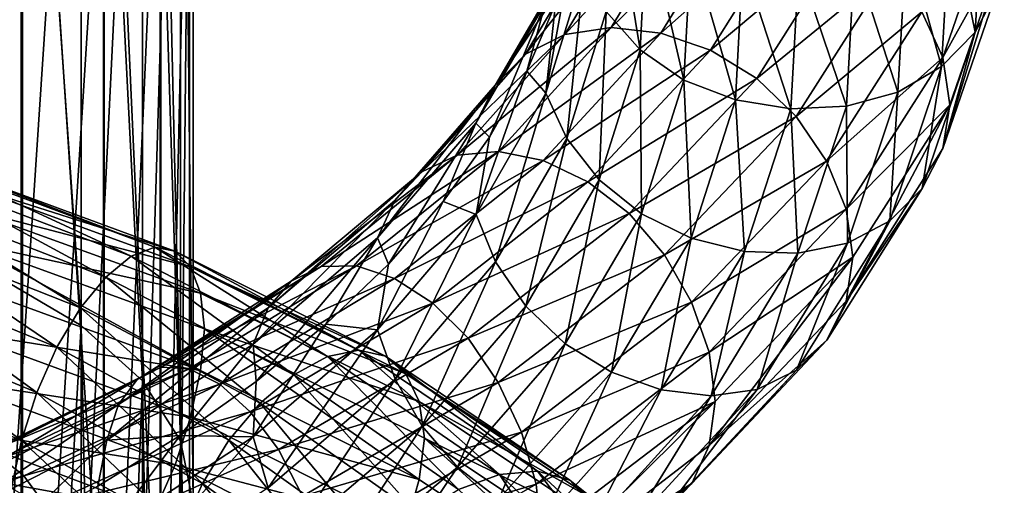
# Model space of a CAD drawing. Header units: metres. Extents: x -109 to 109, y -917 to 389.
# Tile 278 of 656: x 6 to 19, y -797 to -791. Entities that reach past the tile are written whole.
import ezdxf

# ---------------------------------------------------------------- set-up
doc = ezdxf.new("R2010")
doc.units = ezdxf.units.M
doc.layers.add('solid_24503124_XXX_01_SW0001_01', color=7, linetype='CONTINUOUS')

msp = doc.modelspace()

# ---------------------------------------------------------------- linework, layer by layer
at = {"layer": 'solid_24503124_XXX_01_SW0001_01'}
for points in [[(7.067492, -780.192688, -378.498962), (6.010407, -779.670349, -377.321564), (7.067492, -794.823669, -371.261444)], [(6.010407, -779.670349, -377.321564), (6.010407, -794.204773, -370.131805), (7.067492, -794.823669, -371.261444)], [(7.852976, -780.788635, -379.842224), (7.067492, -780.192688, -378.498962), (7.852976, -795.529724, -372.550262)], [(7.067492, -780.192688, -378.498962), (7.067492, -794.823669, -371.261444), (7.852976, -795.529724, -372.550262)], [(8.336675, -781.435303, -381.299774), (7.852976, -780.788635, -379.842224), (8.336675, -796.295837, -373.9487)], [(7.852976, -780.788635, -379.842224), (7.852976, -795.529724, -372.550262), (8.336675, -796.295837, -373.9487)], [(8.5, -782.107788, -382.815552), (8.336675, -781.435303, -381.299774), (8.5, -797.092529, -375.403015)], [(8.336675, -781.435303, -381.299774), (8.336675, -796.295837, -373.9487), (8.5, -797.092529, -375.403015)], [(8.336675, -782.780273, -384.331329), (8.5, -782.107788, -382.815552), (8.336675, -797.889282, -376.857361)], [(8.5, -782.107788, -382.815552), (8.5, -797.092529, -375.403015), (8.336675, -797.889282, -376.857361)], [(7.852976, -783.426941, -385.788879), (8.336675, -782.780273, -384.331329), (7.852976, -798.655396, -378.255798)], [(8.336675, -782.780273, -384.331329), (8.336675, -797.889282, -376.857361), (7.852976, -798.655396, -378.255798)], [(6.304805, -798.545715, -31.961302), (4.980319, -797.95575, -32.991707), (4.980319, -782.961365, -25.144278)], [(6.304805, -783.4599, -24.066683), (6.304805, -798.545715, -31.961302), (4.980319, -782.961365, -25.144278)], [(7.353192, -799.259705, -30.714268), (6.304805, -798.545715, -31.961302), (6.304805, -783.4599, -24.066683)], [(7.353192, -784.063293, -22.762531), (7.353192, -799.259705, -30.714268), (6.304805, -783.4599, -24.066683)], [(7.067492, -784.022888, -387.132141), (7.852976, -783.426941, -385.788879), (7.067492, -799.36145, -379.544586)], [(7.852976, -783.426941, -385.788879), (7.852976, -798.655396, -378.255798), (7.067492, -799.36145, -379.544586)], [(6.010407, -784.545227, -388.30954), (7.067492, -784.022888, -387.132141), (6.010407, -799.980347, -380.674255)], [(7.067492, -784.022888, -387.132141), (7.067492, -799.36145, -379.544586), (6.010407, -799.980347, -380.674255)], [(8.079568, -800.066467, -29.305162), (7.353192, -799.259705, -30.714268), (7.353192, -784.063293, -22.762531)], [(8.079568, -784.745056, -21.288893), (8.079568, -800.066467, -29.305162), (7.353192, -784.063293, -22.762531)], [(8.452125, -800.930664, -27.795717), (8.079568, -800.066467, -29.305162), (8.079568, -784.745056, -21.288893)], [(8.452125, -785.475403, -19.71032), (8.452125, -800.930664, -27.795717), (8.079568, -784.745056, -21.288893)], [(8.454546, -801.814575, -26.252064), (8.452125, -800.930664, -27.795717), (8.452125, -785.475403, -19.71032)], [(8.454546, -786.22229, -18.095963), (8.454546, -801.814575, -26.252064), (8.452125, -785.475403, -19.71032)], [(8.086726, -802.67926, -24.741743), (8.454546, -801.814575, -26.252064), (8.454546, -786.22229, -18.095963)], [(8.086726, -786.953003, -16.516474), (8.086726, -802.67926, -24.741743), (8.454546, -786.22229, -18.095963)], [(7.364774, -803.487, -23.330933), (8.086726, -802.67926, -24.741743), (8.086726, -786.953003, -16.516474)], [(7.364774, -787.63562, -15.041051), (7.364774, -803.487, -23.330933), (8.086726, -786.953003, -16.516474)], [(6.320303, -804.202393, -22.081423), (7.364774, -803.487, -23.330933), (7.364774, -787.63562, -15.041051)], [(6.320303, -788.240173, -13.73431), (6.320303, -804.202393, -22.081423), (7.364774, -787.63562, -15.041051)], [(4.999055, -804.794128, -21.047895), (6.320303, -804.202393, -22.081423), (6.320303, -788.240173, -13.73431)], [(4.999055, -788.740234, -12.653451), (4.999055, -804.794128, -21.047895), (6.320303, -788.240173, -13.73431)], [(18.599751, -789.065125, -20.828579), (18.484049, -791.077698, -18.216473), (18.167131, -789.534302, -21.045305)], [(18.759924, -790.554626, -17.908373), (18.484049, -791.077698, -18.216473), (18.599751, -789.065125, -20.828579)], [(14.204706, -791.303284, -18.929274), (13.77337, -790.815247, -18.735876), (13.859585, -789.182068, -20.613388)], [(14.293622, -789.63031, -20.869719), (14.204706, -791.303284, -18.929274), (13.859585, -789.182068, -20.613388)], [(13.244802, -791.109924, -13.205558), (13.834309, -791.020386, -12.823683), (14.849699, -789.35498, -14.796535)], [(14.216925, -789.490784, -15.081138), (13.244802, -791.109924, -13.205558), (14.849699, -789.35498, -14.796535)], [(14.849699, -789.35498, -14.796535), (13.834309, -791.020386, -12.823683), (15.532165, -789.373596, -14.572045)], [(13.834309, -791.020386, -12.823683), (14.470108, -791.090393, -12.495703), (15.532165, -789.373596, -14.572045)], [(15.532165, -789.373596, -14.572045), (14.470108, -791.090393, -12.495703), (16.214876, -789.540222, -14.421271)], [(17.802872, -790.818542, -14.518451), (18.070236, -791.404053, -14.723786), (18.758013, -789.409607, -17.32485)], [(18.758013, -789.409607, -17.32485), (18.070236, -791.404053, -14.723786), (18.855583, -789.993347, -17.603128)], [(12.743731, -791.361572, -13.619183), (13.244802, -791.109924, -13.205558), (14.216925, -789.490784, -15.081138)], [(13.679077, -789.780212, -15.410662), (12.743731, -791.361572, -13.619183), (14.216925, -789.490784, -15.081138)], [(14.470108, -791.090393, -12.495703), (15.106138, -791.310242, -12.242788), (16.214876, -789.540222, -14.421271)], [(16.214876, -789.540222, -14.421271), (15.106138, -791.310242, -12.242788), (16.848392, -789.848633, -14.358172)], [(18.167131, -789.534302, -21.045305), (18.054121, -791.518799, -18.505379), (17.605318, -789.899292, -21.201839)], [(18.484049, -791.077698, -18.216473), (18.054121, -791.518799, -18.505379), (18.167131, -789.534302, -21.045305)], [(14.764178, -791.68988, -19.053186), (14.204706, -791.303284, -18.929274), (14.293622, -789.63031, -20.869719)], [(14.856595, -789.96759, -21.077345), (14.764178, -791.68988, -19.053186), (14.293622, -789.63031, -20.869719)], [(12.357886, -791.749756, -14.037225), (12.743731, -791.361572, -13.619183), (13.679077, -789.780212, -15.410662)], [(13.264914, -790.195801, -15.762402), (12.357886, -791.749756, -14.037225), (13.679077, -789.780212, -15.410662)], [(13.000995, -791.856873, -16.703238), (13.123774, -790.715271, -17.042442), (13.366004, -789.847046, -18.022261)], [(13.49583, -790.263062, -18.489643), (13.000995, -791.856873, -16.703238), (13.366004, -789.847046, -18.022261)], [(15.106138, -791.310242, -12.242788), (15.696335, -791.669922, -12.086471), (16.848392, -789.848633, -14.358172)], [(16.848392, -789.848633, -14.358172), (15.696335, -791.669922, -12.086471), (17.38735, -790.286377, -14.392818)], [(17.605318, -789.899292, -21.201839), (17.495804, -791.843445, -18.752718), (16.944349, -790.129761, -21.283335)], [(18.054121, -791.518799, -18.505379), (17.495804, -791.843445, -18.752718), (17.605318, -789.899292, -21.201839)], [(15.421806, -791.943542, -19.094452), (14.764178, -791.68988, -19.053186), (14.856595, -789.96759, -21.077345)], [(15.51834, -790.165283, -21.218763), (15.421806, -791.943542, -19.094452), (14.856595, -789.96759, -21.077345)], [(18.070236, -791.404053, -14.723786), (18.161741, -792.007446, -14.988998), (18.855583, -789.993347, -17.603128)], [(18.855583, -789.993347, -17.603128), (18.072075, -792.565735, -15.319739), (18.759924, -790.554626, -17.908373)], [(18.855583, -789.993347, -17.603128), (18.161741, -792.007446, -14.988998), (18.072075, -792.565735, -15.319739)], [(12.1103, -792.24231, -14.431091), (12.357886, -791.749756, -14.037225), (13.264914, -790.195801, -15.762402)], [(12.999154, -790.703979, -16.111759), (12.1103, -792.24231, -14.431091), (13.264914, -790.195801, -15.762402)], [(16.130503, -792.055725, -19.054506), (15.421806, -791.943542, -19.094452), (15.51834, -790.165283, -21.218763)], [(16.231474, -790.218872, -21.288258), (16.130503, -792.055725, -19.054506), (15.51834, -790.165283, -21.218763)], [(16.944349, -790.129761, -21.283335), (16.838943, -792.023499, -18.938696), (16.231474, -790.218872, -21.288258)], [(17.495804, -791.843445, -18.752718), (16.838943, -792.023499, -18.938696), (16.944349, -790.129761, -21.283335)], [(13.268358, -792.436523, -16.912024), (13.000995, -791.856873, -16.703238), (13.49583, -790.263062, -18.489643)], [(13.77337, -790.815247, -18.735876), (13.268358, -792.436523, -16.912024), (13.49583, -790.263062, -18.489643)], [(15.696335, -791.669922, -12.086471), (16.198441, -792.153748, -12.043689), (17.38735, -790.286377, -14.392818)], [(16.838943, -792.023499, -18.938696), (16.130503, -792.055725, -19.054506), (16.231474, -790.218872, -21.288258)], [(17.38735, -790.286377, -14.392818), (16.198441, -792.153748, -12.043689), (17.802872, -790.818542, -14.518451)], [(18.759924, -790.554626, -17.908373), (18.072075, -792.565735, -15.319739), (18.484049, -791.077698, -18.216473)], [(12.999154, -790.703979, -16.111759), (12.283412, -792.418396, -15.175167), (12.1103, -792.24231, -14.431091)], [(12.999154, -790.703979, -16.111759), (12.761537, -791.575256, -16.088808), (12.283412, -792.418396, -15.175167)], [(12.999154, -790.703979, -16.111759), (13.123774, -790.715271, -17.042442), (12.761537, -791.575256, -16.088808)], [(13.000995, -791.856873, -16.703238), (12.761537, -791.575256, -16.088808), (13.123774, -790.715271, -17.042442)], [(13.68388, -792.963867, -17.044086), (13.268358, -792.436523, -16.912024), (13.77337, -790.815247, -18.735876)], [(14.204706, -791.303284, -18.929274), (13.68388, -792.963867, -17.044086), (13.77337, -790.815247, -18.735876)], [(16.198441, -792.153748, -12.043689), (16.58555, -792.724182, -12.111765), (17.802872, -790.818542, -14.518451)], [(17.802872, -790.818542, -14.518451), (16.58555, -792.724182, -12.111765), (18.070236, -791.404053, -14.723786)], [(11.868929, -792.647766, -11.52148), (12.397198, -792.601074, -11.050889), (13.834309, -791.020386, -12.823683)], [(13.244802, -791.109924, -13.205558), (11.868929, -792.647766, -11.52148), (13.834309, -791.020386, -12.823683)], [(13.834309, -791.020386, -12.823683), (12.397198, -792.601074, -11.050889), (14.470108, -791.090393, -12.495703)], [(18.484049, -791.077698, -18.216473), (17.806316, -793.074585, -15.675852), (18.054121, -791.518799, -18.505379)], [(18.072075, -792.565735, -15.319739), (17.806316, -793.074585, -15.675852), (18.484049, -791.077698, -18.216473)], [(11.419909, -792.864319, -12.011863), (11.868929, -792.647766, -11.52148), (13.244802, -791.109924, -13.205558)], [(12.743731, -791.361572, -13.619183), (11.419909, -792.864319, -12.011863), (13.244802, -791.109924, -13.205558)], [(12.397198, -792.601074, -11.050889), (12.96695, -792.718811, -10.628578), (14.470108, -791.090393, -12.495703)], [(14.470108, -791.090393, -12.495703), (12.96695, -792.718811, -10.628578), (15.106138, -791.310242, -12.242788)], [(12.96695, -792.718811, -10.628578), (13.536909, -792.987854, -10.282615), (15.106138, -791.310242, -12.242788)], [(15.106138, -791.310242, -12.242788), (13.536909, -792.987854, -10.282615), (15.696335, -791.669922, -12.086471)], [(14.222838, -793.39917, -17.08638), (13.68388, -792.963867, -17.044086), (14.204706, -791.303284, -18.929274)], [(14.764178, -791.68988, -19.053186), (14.222838, -793.39917, -17.08638), (14.204706, -791.303284, -18.929274)], [(11.074147, -793.226929, -12.490479), (11.419909, -792.864319, -12.011863), (12.743731, -791.361572, -13.619183)], [(12.357886, -791.749756, -14.037225), (11.074147, -793.226929, -12.490479), (12.743731, -791.361572, -13.619183)], [(16.58555, -792.724182, -12.111765), (16.834631, -793.337769, -12.282726), (18.070236, -791.404053, -14.723786)], [(18.070236, -791.404053, -14.723786), (16.834631, -793.337769, -12.282726), (18.161741, -792.007446, -14.988998)], [(12.112014, -793.406006, -15.032102), (12.283412, -792.418396, -15.175167), (12.761537, -791.575256, -16.088808)], [(13.000995, -791.856873, -16.703238), (12.112014, -793.406006, -15.032102), (12.761537, -791.575256, -16.088808)], [(18.054121, -791.518799, -18.505379), (17.392153, -793.487793, -16.035269), (17.495804, -791.843445, -18.752718)], [(17.806316, -793.074585, -15.675852), (17.392153, -793.487793, -16.035269), (18.054121, -791.518799, -18.505379)], [(13.536909, -792.987854, -10.282615), (14.065797, -793.39502, -10.04143), (15.696335, -791.669922, -12.086471)], [(15.696335, -791.669922, -12.086471), (14.065797, -793.39502, -10.04143), (16.198441, -792.153748, -12.043689)], [(14.856354, -793.708252, -17.029959), (14.222838, -793.39917, -17.08638), (14.764178, -791.68988, -19.053186)], [(15.421806, -791.943542, -19.094452), (14.856354, -793.708252, -17.029959), (14.764178, -791.68988, -19.053186)], [(10.85228, -793.704956, -12.925086), (11.074147, -793.226929, -12.490479), (12.357886, -791.749756, -14.037225)], [(12.1103, -792.24231, -14.431091), (10.85228, -793.704956, -12.925086), (12.357886, -791.749756, -14.037225)], [(12.361095, -794.011902, -15.20564), (12.112014, -793.406006, -15.032102), (13.000995, -791.856873, -16.703238)], [(13.268358, -792.436523, -16.912024), (12.361095, -794.011902, -15.20564), (13.000995, -791.856873, -16.703238)], [(15.539066, -793.878479, -16.883244), (14.856354, -793.708252, -17.029959), (15.421806, -791.943542, -19.094452)], [(16.130503, -792.055725, -19.054506), (15.539066, -793.878479, -16.883244), (15.421806, -791.943542, -19.094452)], [(17.495804, -791.843445, -18.752718), (16.854305, -793.772461, -16.371273), (16.838943, -792.023499, -18.938696)], [(17.392153, -793.487793, -16.035269), (16.854305, -793.772461, -16.371273), (17.495804, -791.843445, -18.752718)], [(16.221531, -793.902405, -16.659233), (15.539066, -793.878479, -16.883244), (16.130503, -792.055725, -19.054506)], [(16.838943, -792.023499, -18.938696), (16.221531, -793.902405, -16.659233), (16.130503, -792.055725, -19.054506)], [(16.854305, -793.772461, -16.371273), (16.221531, -793.902405, -16.659233), (16.838943, -792.023499, -18.938696)], [(16.834631, -793.337769, -12.282726), (16.920656, -793.952759, -12.544678), (18.161741, -792.007446, -14.988998)], [(18.161741, -792.007446, -14.988998), (16.836346, -794.515076, -12.890738), (18.072075, -792.565735, -15.319739)], [(18.161741, -792.007446, -14.988998), (16.920656, -793.952759, -12.544678), (16.836346, -794.515076, -12.890738)], [(14.065797, -793.39502, -10.04143), (14.515743, -793.921448, -9.928225), (16.198441, -792.153748, -12.043689)], [(16.198441, -792.153748, -12.043689), (14.515743, -793.921448, -9.928225), (16.58555, -792.724182, -12.111765)], [(12.1103, -792.24231, -14.431091), (10.992721, -794.039917, -13.499097), (10.85228, -793.704956, -12.925086)], [(12.1103, -792.24231, -14.431091), (11.692395, -793.240845, -14.309752), (10.992721, -794.039917, -13.499097)], [(12.1103, -792.24231, -14.431091), (12.283412, -792.418396, -15.175167), (11.692395, -793.240845, -14.309752)], [(12.112014, -793.406006, -15.032102), (11.692395, -793.240845, -14.309752), (12.283412, -792.418396, -15.175167)], [(12.748205, -794.576782, -15.279877), (12.361095, -794.011902, -15.20564), (13.268358, -792.436523, -16.912024)], [(13.68388, -792.963867, -17.044086), (12.748205, -794.576782, -15.279877), (13.268358, -792.436523, -16.912024)], [(18.072075, -792.565735, -15.319739), (16.836346, -794.515076, -12.890738), (17.806316, -793.074585, -15.675852)], [(9.750479, -794.258118, -10.643962), (10.133858, -794.072876, -10.086399), (11.868929, -792.647766, -11.52148)], [(11.419909, -792.864319, -12.011863), (9.750479, -794.258118, -10.643962), (11.868929, -792.647766, -11.52148)], [(10.133858, -794.072876, -10.086399), (10.584901, -794.064392, -9.538249), (12.397198, -792.601074, -11.050889)], [(11.868929, -792.647766, -11.52148), (10.133858, -794.072876, -10.086399), (12.397198, -792.601074, -11.050889)], [(12.397198, -792.601074, -11.050889), (10.584901, -794.064392, -9.538249), (12.96695, -792.718811, -10.628578)], [(4.968915, -792.900818, -40.419189), (7.70928, -793.938965, -39.751392), (5.163051, -792.763428, -41.076153)], [(5.163051, -792.763428, -41.076153), (8.010482, -793.823242, -40.371635), (5.32821, -792.794495, -41.724976)], [(7.70928, -793.938965, -39.751392), (8.010482, -793.823242, -40.371635), (5.163051, -792.763428, -41.076153)], [(5.32821, -792.794495, -41.724976), (8.266726, -793.873596, -40.990292), (5.455543, -792.981995, -42.325401)], [(8.010482, -793.823242, -40.371635), (8.266726, -793.873596, -40.990292), (5.32821, -792.794495, -41.724976)], [(10.584901, -794.064392, -9.538249), (11.071363, -794.224609, -9.033543), (12.96695, -792.718811, -10.628578)], [(12.96695, -792.718811, -10.628578), (11.071363, -794.224609, -9.033543), (13.536909, -792.987854, -10.282615)], [(14.515743, -793.921448, -9.928225), (14.862639, -794.527161, -9.944025), (16.58555, -792.724182, -12.111765)], [(16.58555, -792.724182, -12.111765), (14.862639, -794.527161, -9.944025), (16.834631, -793.337769, -12.282726)], [(4.759704, -793.189819, -39.796272), (7.384688, -794.205261, -39.169022), (4.968915, -792.900818, -40.419189)], [(7.384688, -794.205261, -39.169022), (7.70928, -793.938965, -39.751392), (4.968915, -792.900818, -40.419189)], [(9.455261, -794.597839, -11.175676), (9.750479, -794.258118, -10.643962), (11.419909, -792.864319, -12.011863)], [(11.074147, -793.226929, -12.490479), (9.455261, -794.597839, -11.175676), (11.419909, -792.864319, -12.011863)], [(13.250311, -795.058716, -15.245155), (12.748205, -794.576782, -15.279877), (13.68388, -792.963867, -17.044086)], [(14.222838, -793.39917, -17.08638), (13.250311, -795.058716, -15.245155), (13.68388, -792.963867, -17.044086)], [(5.455543, -792.981995, -42.325401), (8.464284, -794.076782, -41.568668), (5.537474, -793.307129, -42.837936)], [(8.266726, -793.873596, -40.990292), (8.464284, -794.076782, -41.568668), (5.455543, -792.981995, -42.325401)], [(11.071363, -794.224609, -9.033543), (11.558002, -794.537415, -8.60637), (13.536909, -792.987854, -10.282615)], [(13.536909, -792.987854, -10.282615), (11.558002, -794.537415, -8.60637), (14.065797, -793.39502, -10.04143)], [(17.806316, -793.074585, -15.675852), (16.588758, -795.010071, -13.292353), (17.392153, -793.487793, -16.035269)], [(16.836346, -794.515076, -12.890738), (16.588758, -795.010071, -13.292353), (17.806316, -793.074585, -15.675852)], [(4.550568, -793.606384, -39.250435), (7.060214, -794.599609, -38.664532), (4.759704, -793.189819, -39.796272)], [(7.060214, -794.599609, -38.664532), (7.384688, -794.205261, -39.169022), (4.759704, -793.189819, -39.796272)], [(5.537474, -793.307129, -42.837936), (8.591401, -794.413147, -42.068527), (5.571121, -793.753113, -43.222191)], [(8.464284, -794.076782, -41.568668), (8.591401, -794.413147, -42.068527), (5.537474, -793.307129, -42.837936)], [(9.265828, -795.062744, -11.646094), (9.455261, -794.597839, -11.175676), (11.074147, -793.226929, -12.490479)], [(10.85228, -793.704956, -12.925086), (9.265828, -795.062744, -11.646094), (11.074147, -793.226929, -12.490479)], [(10.853816, -794.878296, -13.535167), (10.992721, -794.039917, -13.499097), (11.692395, -793.240845, -14.309752)], [(12.112014, -793.406006, -15.032102), (10.853816, -794.878296, -13.535167), (11.692395, -793.240845, -14.309752)], [(14.862639, -794.527161, -9.944025), (15.085847, -795.166504, -10.083866), (16.834631, -793.337769, -12.282726)], [(16.834631, -793.337769, -12.282726), (15.085847, -795.166504, -10.083866), (16.920656, -793.952759, -12.544678)], [(11.077023, -795.508301, -13.676774), (10.853816, -794.878296, -13.535167), (12.112014, -793.406006, -15.032102)], [(12.361095, -794.011902, -15.20564), (11.077023, -795.508301, -13.676774), (12.112014, -793.406006, -15.032102)], [(11.558002, -794.537415, -8.60637), (12.009574, -794.986694, -8.291191), (14.065797, -793.39502, -10.04143)], [(14.065797, -793.39502, -10.04143), (12.009574, -794.986694, -8.291191), (14.515743, -793.921448, -9.928225)], [(13.840508, -795.420837, -15.096513), (13.250311, -795.058716, -15.245155), (14.222838, -793.39917, -17.08638)], [(14.856354, -793.708252, -17.029959), (13.840508, -795.420837, -15.096513), (14.222838, -793.39917, -17.08638)], [(17.392153, -793.487793, -16.035269), (16.202915, -795.396423, -13.718507), (16.854305, -793.772461, -16.371273)], [(16.588758, -795.010071, -13.292353), (16.202915, -795.396423, -13.718507), (17.392153, -793.487793, -16.035269)], [(4.356659, -794.126282, -38.825012), (6.759364, -795.099365, -38.278244), (4.550568, -793.606384, -39.250435)], [(6.759364, -795.099365, -38.278244), (7.060214, -794.599609, -38.664532), (4.550568, -793.606384, -39.250435)], [(10.85228, -793.704956, -12.925086), (9.305676, -795.53772, -12.086842), (9.265828, -795.062744, -11.646094)], [(10.85228, -793.704956, -12.925086), (10.194105, -794.807495, -12.75506), (9.305676, -795.53772, -12.086842)], [(10.85228, -793.704956, -12.925086), (10.992721, -794.039917, -13.499097), (10.194105, -794.807495, -12.75506)], [(14.476538, -795.646667, -14.84896), (13.840508, -795.420837, -15.096513), (14.856354, -793.708252, -17.029959)], [(15.539066, -793.878479, -16.883244), (14.476538, -795.646667, -14.84896), (14.856354, -793.708252, -17.029959)], [(5.571121, -793.753113, -43.222191), (8.592276, -795.399902, -42.684998), (5.538038, -794.28894, -43.447475)], [(5.571121, -793.753113, -43.222191), (8.642483, -794.865967, -42.449413), (8.592276, -795.399902, -42.684998)], [(8.591401, -794.413147, -42.068527), (8.642483, -794.865967, -42.449413), (5.571121, -793.753113, -43.222191)], [(7.70928, -793.938965, -39.751392), (10.214964, -795.221741, -38.695259), (8.010482, -793.823242, -40.371635)], [(8.010482, -793.823242, -40.371635), (10.614062, -795.137878, -39.263863), (8.266726, -793.873596, -40.990292)], [(10.214964, -795.221741, -38.695259), (10.614062, -795.137878, -39.263863), (8.010482, -793.823242, -40.371635)], [(16.854305, -793.772461, -16.371273), (15.701844, -795.642639, -14.138364), (16.221531, -793.902405, -16.659233)], [(16.202915, -795.396423, -13.718507), (15.701844, -795.642639, -14.138364), (16.854305, -793.772461, -16.371273)], [(7.384688, -794.205261, -39.169022), (9.784872, -795.454834, -38.16975), (7.70928, -793.938965, -39.751392)], [(9.784872, -795.454834, -38.16975), (10.214964, -795.221741, -38.695259), (7.70928, -793.938965, -39.751392)], [(8.266726, -793.873596, -40.990292), (10.953592, -795.216431, -39.839924), (8.464284, -794.076782, -41.568668)], [(10.614062, -795.137878, -39.263863), (10.953592, -795.216431, -39.839924), (8.266726, -793.873596, -40.990292)], [(12.009574, -794.986694, -8.291191), (12.393744, -795.550781, -8.116668), (14.515743, -793.921448, -9.928225)], [(14.515743, -793.921448, -9.928225), (12.393744, -795.550781, -8.116668), (14.862639, -794.527161, -9.944025)], [(15.112337, -795.724548, -14.522717), (14.476538, -795.646667, -14.84896), (15.539066, -793.878479, -16.883244)], [(15.085847, -795.166504, -10.083866), (15.162371, -795.794983, -10.339449), (16.920656, -793.952759, -12.544678)], [(16.920656, -793.952759, -12.544678), (15.087383, -796.35791, -10.703288), (16.836346, -794.515076, -12.890738)], [(16.920656, -793.952759, -12.544678), (15.162371, -795.794983, -10.339449), (15.087383, -796.35791, -10.703288)], [(16.221531, -793.902405, -16.659233), (15.112337, -795.724548, -14.522717), (15.539066, -793.878479, -16.883244)], [(15.701844, -795.642639, -14.138364), (15.112337, -795.724548, -14.522717), (16.221531, -793.902405, -16.659233)], [(7.783601, -795.513977, -9.566388), (8.089644, -795.355286, -8.953283), (10.133858, -794.072876, -10.086399)], [(9.750479, -794.258118, -10.643962), (7.783601, -795.513977, -9.566388), (10.133858, -794.072876, -10.086399)], [(8.089644, -795.355286, -8.953283), (8.449702, -795.379089, -8.341127), (10.584901, -794.064392, -9.538249)], [(10.133858, -794.072876, -10.086399), (8.089644, -795.355286, -8.953283), (10.584901, -794.064392, -9.538249)], [(10.584901, -794.064392, -9.538249), (8.449702, -795.379089, -8.341127), (11.071363, -794.224609, -9.033543)], [(8.464284, -794.076782, -41.568668), (11.215361, -795.442749, -40.386982), (8.591401, -794.413147, -42.068527)], [(10.953592, -795.216431, -39.839924), (11.215361, -795.442749, -40.386982), (8.464284, -794.076782, -41.568668)], [(10.853816, -794.878296, -13.535167), (10.194105, -794.807495, -12.75506), (10.992721, -794.039917, -13.499097)], [(11.42392, -796.107788, -13.698484), (11.077023, -795.508301, -13.676774), (12.361095, -794.011902, -15.20564)], [(12.748205, -794.576782, -15.279877), (11.42392, -796.107788, -13.698484), (12.361095, -794.011902, -15.20564)], [(4.19184, -794.721436, -38.556522), (6.503647, -795.677795, -38.043896), (4.356659, -794.126282, -38.825012)], [(6.503647, -795.677795, -38.043896), (6.759364, -795.099365, -38.278244), (4.356659, -794.126282, -38.825012)], [(6.010407, -794.204773, -370.131805), (4.987236, -807.032349, -361.404053), (6.31084, -807.733093, -362.36853)], [(7.067492, -794.823669, -371.261444), (6.010407, -794.204773, -370.131805), (6.31084, -807.733093, -362.36853)], [(7.060214, -794.599609, -38.664532), (9.354937, -795.816833, -37.723114), (7.384688, -794.205261, -39.169022)], [(9.354937, -795.816833, -37.723114), (9.784872, -795.454834, -38.16975), (7.384688, -794.205261, -39.169022)], [(8.449702, -795.379089, -8.341127), (8.838036, -795.575073, -7.768517), (11.071363, -794.224609, -9.033543)], [(11.071363, -794.224609, -9.033543), (8.838036, -795.575073, -7.768517), (11.558002, -794.537415, -8.60637)], [(5.538038, -794.28894, -43.447475), (8.592276, -795.399902, -42.684998), (5.456599, -794.892334, -43.511238)], [(7.547935, -795.834229, -10.142109), (7.783601, -795.513977, -9.566388), (9.750479, -794.258118, -10.643962)], [(9.455261, -794.597839, -11.175676), (7.547935, -795.834229, -10.142109), (9.750479, -794.258118, -10.643962)], [(8.591401, -794.413147, -42.068527), (11.383793, -795.795715, -40.868584), (8.642483, -794.865967, -42.449413)], [(11.215361, -795.442749, -40.386982), (11.383793, -795.795715, -40.868584), (8.591401, -794.413147, -42.068527)], [(6.759364, -795.099365, -38.278244), (8.956305, -796.287231, -37.391438), (7.060214, -794.599609, -38.664532)], [(8.956305, -796.287231, -37.391438), (9.354937, -795.816833, -37.723114), (7.060214, -794.599609, -38.664532)], [(7.396715, -796.287842, -10.642338), (7.547935, -795.834229, -10.142109), (9.455261, -794.597839, -11.175676)], [(9.265828, -795.062744, -11.646094), (7.396715, -796.287842, -10.642338), (9.455261, -794.597839, -11.175676)], [(8.838036, -795.575073, -7.768517), (9.226509, -795.924683, -7.274508), (11.558002, -794.537415, -8.60637)], [(11.558002, -794.537415, -8.60637), (9.226509, -795.924683, -7.274508), (12.009574, -794.986694, -8.291191)], [(11.873866, -796.632874, -13.593719), (11.42392, -796.107788, -13.698484), (12.748205, -794.576782, -15.279877)], [(13.250311, -795.058716, -15.245155), (11.873866, -796.632874, -13.593719), (12.748205, -794.576782, -15.279877)], [(12.393744, -795.550781, -8.116668), (12.689929, -796.187744, -8.087052), (14.862639, -794.527161, -9.944025)], [(14.862639, -794.527161, -9.944025), (12.689929, -796.187744, -8.087052), (15.085847, -795.166504, -10.083866)], [(16.836346, -794.515076, -12.890738), (15.087383, -796.35791, -10.703288), (16.588758, -795.010071, -13.292353)], [(4.064923, -795.350037, -38.454151), (6.306735, -796.293945, -37.968769), (4.19184, -794.721436, -38.556522)], [(6.306735, -796.293945, -37.968769), (6.503647, -795.677795, -38.043896), (4.19184, -794.721436, -38.556522)], [(7.067492, -794.823669, -371.261444), (6.31084, -807.733093, -362.36853), (7.353855, -808.576294, -363.529114)], [(7.852976, -795.529724, -372.550262), (7.067492, -794.823669, -371.261444), (7.353855, -808.576294, -363.529114)], [(9.267139, -796.244263, -12.264606), (9.305676, -795.53772, -12.086842), (10.194105, -794.807495, -12.75506)], [(10.853816, -794.878296, -13.535167), (9.267139, -796.244263, -12.264606), (10.194105, -794.807495, -12.75506)], [(5.456599, -794.892334, -43.511238), (8.465922, -795.996521, -42.767868), (5.329681, -795.513367, -43.412544)], [(8.592276, -795.399902, -42.684998), (8.465922, -795.996521, -42.767868), (5.456599, -794.892334, -43.511238)], [(8.642483, -794.865967, -42.449413), (11.384953, -796.790161, -41.49371), (8.592276, -795.399902, -42.684998)], [(8.642483, -794.865967, -42.449413), (11.454718, -796.260925, -41.242035), (11.384953, -796.790161, -41.49371)], [(11.383793, -795.795715, -40.868584), (11.454718, -796.260925, -41.242035), (8.642483, -794.865967, -42.449413)], [(9.457717, -796.895569, -12.378581), (9.267139, -796.244263, -12.264606), (10.853816, -794.878296, -13.535167)], [(11.077023, -795.508301, -13.676774), (9.457717, -796.895569, -12.378581), (10.853816, -794.878296, -13.535167)], [(6.503647, -795.677795, -38.043896), (8.617474, -796.841431, -37.204563), (6.759364, -795.099365, -38.278244)], [(8.617474, -796.841431, -37.204563), (8.956305, -796.287231, -37.391438), (6.759364, -795.099365, -38.278244)], [(9.265828, -795.062744, -11.646094), (8.332429, -796.228394, -11.499873), (7.396715, -796.287842, -10.642338)], [(9.265828, -795.062744, -11.646094), (9.305676, -795.53772, -12.086842), (8.332429, -796.228394, -11.499873)], [(9.226509, -795.924683, -7.274508), (9.586988, -796.409363, -6.898526), (12.009574, -794.986694, -8.291191)], [(12.009574, -794.986694, -8.291191), (9.586988, -796.409363, -6.898526), (12.393744, -795.550781, -8.116668)], [(12.402753, -797.044006, -13.361132), (11.873866, -796.632874, -13.593719), (13.250311, -795.058716, -15.245155)], [(13.840508, -795.420837, -15.096513), (12.402753, -797.044006, -13.361132), (13.250311, -795.058716, -15.245155)], [(16.588758, -795.010071, -13.292353), (14.865516, -796.839905, -11.146561), (16.202915, -795.396423, -13.718507)], [(15.087383, -796.35791, -10.703288), (14.865516, -796.839905, -11.146561), (16.588758, -795.010071, -13.292353)], [(9.784872, -795.454834, -38.16975), (11.88876, -796.916443, -36.841995), (10.214964, -795.221741, -38.695259)], [(10.214964, -795.221741, -38.695259), (12.411326, -796.726074, -37.296227), (10.614062, -795.137878, -39.263863)], [(11.88876, -796.916443, -36.841995), (12.411326, -796.726074, -37.296227), (10.214964, -795.221741, -38.695259)], [(10.614062, -795.137878, -39.263863), (12.896237, -796.683105, -37.800011), (10.953592, -795.216431, -39.839924)], [(12.411326, -796.726074, -37.296227), (12.896237, -796.683105, -37.800011), (10.614062, -795.137878, -39.263863)], [(10.953592, -795.216431, -39.839924), (13.308771, -796.798035, -38.322514), (11.215361, -795.442749, -40.386982)], [(12.896237, -796.683105, -37.800011), (13.308771, -796.798035, -38.322514), (10.953592, -795.216431, -39.839924)], [(12.689929, -796.187744, -8.087052), (12.880507, -796.849792, -8.199982), (15.085847, -795.166504, -10.083866)], [(15.085847, -795.166504, -10.083866), (12.880507, -796.849792, -8.199982), (15.162371, -795.794983, -10.339449)], [(6.180381, -796.902771, -38.05312), (6.306735, -796.293945, -37.968769), (4.064923, -795.350037, -38.454151)], [(5.581009, -796.609131, -8.816792), (5.800448, -796.471313, -8.161312), (8.089644, -795.355286, -8.953283)], [(7.783601, -795.513977, -9.566388), (5.581009, -796.609131, -8.816792), (8.089644, -795.355286, -8.953283)], [(8.089644, -795.355286, -8.953283), (5.800448, -796.471313, -8.161312), (8.449702, -795.379089, -8.341127)], [(5.800448, -796.471313, -8.161312), (6.058618, -796.520508, -7.500475), (8.449702, -795.379089, -8.341127)], [(8.449702, -795.379089, -8.341127), (6.058618, -796.520508, -7.500475), (8.838036, -795.575073, -7.768517)], [(8.592276, -795.399902, -42.684998), (11.384953, -796.790161, -41.49371), (8.465922, -795.996521, -42.767868)], [(9.354937, -795.816833, -37.723114), (11.366381, -797.236816, -36.467793), (9.784872, -795.454834, -38.16975)], [(11.366381, -797.236816, -36.467793), (11.88876, -796.916443, -36.841995), (9.784872, -795.454834, -38.16975)], [(11.215361, -795.442749, -40.386982), (13.626823, -797.054199, -38.830086), (11.383793, -795.795715, -40.868584)], [(13.308771, -796.798035, -38.322514), (13.626823, -797.054199, -38.830086), (11.215361, -795.442749, -40.386982)], [(12.972713, -797.321228, -13.021735), (12.402753, -797.044006, -13.361132), (13.840508, -795.420837, -15.096513)], [(14.476538, -795.646667, -14.84896), (12.972713, -797.321228, -13.021735), (13.840508, -795.420837, -15.096513)], [(16.202915, -795.396423, -13.718507), (14.519753, -797.201233, -11.633691), (15.701844, -795.642639, -14.138364)], [(14.865516, -796.839905, -11.146561), (14.519753, -797.201233, -11.633691), (16.202915, -795.396423, -13.718507)], [(5.329681, -795.513367, -43.412544), (8.26901, -796.605286, -42.696598), (5.164863, -796.108276, -43.152332)], [(8.465922, -795.996521, -42.767868), (8.26901, -796.605286, -42.696598), (5.329681, -795.513367, -43.412544)], [(5.412032, -796.913879, -9.426229), (5.581009, -796.609131, -8.816792), (7.783601, -795.513977, -9.566388)], [(7.547935, -795.834229, -10.142109), (5.412032, -796.913879, -9.426229), (7.783601, -795.513977, -9.566388)], [(6.058618, -796.520508, -7.500475), (6.337061, -796.744507, -6.876348), (8.838036, -795.575073, -7.768517)], [(8.838036, -795.575073, -7.768517), (6.337061, -796.744507, -6.876348), (9.226509, -795.924683, -7.274508)], [(7.852976, -795.529724, -372.550262), (7.353855, -808.576294, -363.529114), (8.082757, -809.534729, -364.848297)], [(8.336675, -796.295837, -373.9487), (7.852976, -795.529724, -372.550262), (8.082757, -809.534729, -364.848297)], [(9.267139, -796.244263, -12.264606), (8.332429, -796.228394, -11.499873), (9.305676, -795.53772, -12.086842)], [(9.753901, -797.525696, -12.35465), (9.457717, -796.895569, -12.378581), (11.077023, -795.508301, -13.676774)], [(9.586988, -796.409363, -6.898526), (9.893664, -797.005066, -6.673728), (12.393744, -795.550781, -8.116668)], [(11.42392, -796.107788, -13.698484), (9.753901, -797.525696, -12.35465), (11.077023, -795.508301, -13.676774)], [(12.393744, -795.550781, -8.116668), (9.893664, -797.005066, -6.673728), (12.689929, -796.187744, -8.087052)], [(6.306735, -796.293945, -37.968769), (8.356561, -797.439636, -37.167137), (6.503647, -795.677795, -38.043896)], [(8.356561, -797.439636, -37.167137), (8.617474, -796.841431, -37.204563), (6.503647, -795.677795, -38.043896)], [(13.542465, -797.449097, -12.602328), (12.972713, -797.321228, -13.021735), (14.476538, -795.646667, -14.84896)], [(15.112337, -795.724548, -14.522717), (13.542465, -797.449097, -12.602328), (14.476538, -795.646667, -14.84896)], [(14.070733, -797.411743, -12.130075), (13.542465, -797.449097, -12.602328), (15.112337, -795.724548, -14.522717)], [(15.701844, -795.642639, -14.138364), (14.070733, -797.411743, -12.130075), (15.112337, -795.724548, -14.522717)], [(14.519753, -797.201233, -11.633691), (14.070733, -797.411743, -12.130075), (15.701844, -795.642639, -14.138364)], [(5.303603, -797.358398, -9.949474), (5.412032, -796.913879, -9.426229), (7.547935, -795.834229, -10.142109)], [(7.396715, -796.287842, -10.642338), (5.303603, -797.358398, -9.949474), (7.547935, -795.834229, -10.142109)], [(8.956305, -796.287231, -37.391438), (10.882037, -797.669556, -36.204399), (9.354937, -795.816833, -37.723114)], [(10.882037, -797.669556, -36.204399), (11.366381, -797.236816, -36.467793), (9.354937, -795.816833, -37.723114)], [(11.383793, -795.795715, -40.868584), (13.831471, -797.428589, -39.288521), (11.454718, -796.260925, -41.242035)], [(13.626823, -797.054199, -38.830086), (13.831471, -797.428589, -39.288521), (11.383793, -795.795715, -40.868584)], [(12.880507, -796.849792, -8.199982), (12.944529, -797.490479, -8.449785), (15.162371, -795.794983, -10.339449)], [(15.162371, -795.794983, -10.339449), (12.881818, -798.053223, -8.829916), (15.087383, -796.35791, -10.703288)], [(15.162371, -795.794983, -10.339449), (12.944529, -797.490479, -8.449785), (12.881818, -798.053223, -8.829916)], [(6.337061, -796.744507, -6.876348), (6.615605, -797.122864, -6.331748), (9.226509, -795.924683, -7.274508)], [(9.226509, -795.924683, -7.274508), (6.615605, -797.122864, -6.331748), (9.586988, -796.409363, -6.898526)], [(5.164863, -796.108276, -43.152332), (8.013293, -797.183228, -42.470409), (4.970954, -796.635681, -42.737511)], [(8.26901, -796.605286, -42.696598), (8.013293, -797.183228, -42.470409), (5.164863, -796.108276, -43.152332)], [(8.465922, -795.996521, -42.767868), (11.217531, -797.377197, -41.602844), (8.26901, -796.605286, -42.696598)], [(11.384953, -796.790161, -41.49371), (11.217531, -797.377197, -41.602844), (8.465922, -795.996521, -42.767868)], [(10.138073, -798.088867, -12.188903), (9.753901, -797.525696, -12.35465), (11.42392, -796.107788, -13.698484)], [(11.873866, -796.632874, -13.593719), (10.138073, -798.088867, -12.188903), (11.42392, -796.107788, -13.698484)], [(7.397762, -797.47583, -11.268473), (7.281158, -796.877441, -10.998951), (8.332429, -796.228394, -11.499873)], [(7.396715, -796.287842, -10.642338), (8.332429, -796.228394, -11.499873), (7.281158, -796.877441, -10.998951)], [(9.267139, -796.244263, -12.264606), (7.397762, -797.47583, -11.268473), (8.332429, -796.228394, -11.499873)], [(9.893664, -797.005066, -6.673728), (10.130102, -797.668091, -6.607003), (12.689929, -796.187744, -8.087052)], [(12.689929, -796.187744, -8.087052), (10.130102, -797.668091, -6.607003), (12.880507, -796.849792, -8.199982)], [(7.396715, -796.287842, -10.642338), (6.161197, -797.481384, -10.589819), (5.303603, -797.358398, -9.949474)], [(7.396715, -796.287842, -10.642338), (7.281158, -796.877441, -10.998951), (6.161197, -797.481384, -10.589819)], [(6.180381, -796.902771, -38.05312), (8.189139, -798.037903, -37.277138), (6.306735, -796.293945, -37.968769)], [(8.189139, -798.037903, -37.277138), (8.356561, -797.439636, -37.167137), (6.306735, -796.293945, -37.968769)], [(7.549896, -798.144775, -11.360014), (7.397762, -797.47583, -11.268473), (9.267139, -796.244263, -12.264606)], [(9.457717, -796.895569, -12.378581), (7.549896, -798.144775, -11.360014), (9.267139, -796.244263, -12.264606)], [(8.336675, -796.295837, -373.9487), (8.082757, -809.534729, -364.848297), (8.452194, -810.560974, -366.260803)], [(8.5, -797.092529, -375.403015), (8.336675, -796.295837, -373.9487), (8.452194, -810.560974, -366.260803)], [(8.617474, -796.841431, -37.204563), (10.470354, -798.192749, -36.076786), (8.956305, -796.287231, -37.391438)], [(10.470354, -798.192749, -36.076786), (10.882037, -797.669556, -36.204399), (8.956305, -796.287231, -37.391438)], [(11.454718, -796.260925, -41.242035), (13.832879, -798.433105, -39.923855), (11.384953, -796.790161, -41.49371)], [(11.454718, -796.260925, -41.242035), (13.913616, -797.905884, -39.655712), (13.832879, -798.433105, -39.923855)], [(13.831471, -797.428589, -39.288521), (13.913616, -797.905884, -39.655712), (11.454718, -796.260925, -41.242035)], [(15.087383, -796.35791, -10.703288), (12.881818, -798.053223, -8.829916), (14.865516, -796.839905, -11.146561)], [(6.615605, -797.122864, -6.331748), (6.874077, -797.635071, -5.909866), (9.586988, -796.409363, -6.898526)], [(9.586988, -796.409363, -6.898526), (6.874077, -797.635071, -5.909866), (9.893664, -797.005066, -6.673728)], [(6.058618, -796.520508, -7.500475), (3.483148, -797.466309, -7.051567), (6.337061, -796.744507, -6.876348)], [(8.26901, -796.605286, -42.696598), (10.956618, -797.968323, -41.569538), (8.013293, -797.183228, -42.470409)], [(11.217531, -797.377197, -41.602844), (10.956618, -797.968323, -41.569538), (8.26901, -796.605286, -42.696598)], [(4.970954, -796.635681, -42.737511), (7.712444, -797.689697, -42.094341), (4.761818, -797.065125, -42.201813)], [(8.013293, -797.183228, -42.470409), (7.712444, -797.689697, -42.094341), (4.970954, -796.635681, -42.737511)], [(10.589643, -798.543518, -11.883138), (10.138073, -798.088867, -12.188903), (11.873866, -796.632874, -13.593719)], [(12.402753, -797.044006, -13.361132), (10.589643, -798.543518, -11.883138), (11.873866, -796.632874, -13.593719)], [(11.88876, -796.916443, -36.841995), (13.629968, -798.56427, -35.234127), (12.411326, -796.726074, -37.296227)], [(12.411326, -796.726074, -37.296227), (14.22907, -798.424927, -35.604778), (12.896237, -796.683105, -37.800011)], [(13.629968, -798.56427, -35.234127), (14.22907, -798.424927, -35.604778), (12.411326, -796.726074, -37.296227)], [(12.896237, -796.683105, -37.800011), (14.785, -798.430847, -36.032505), (13.308771, -796.798035, -38.322514)], [(14.22907, -798.424927, -35.604778), (14.785, -798.430847, -36.032505), (12.896237, -796.683105, -37.800011)], [(3.483148, -797.466309, -7.051567), (3.643227, -797.709534, -6.393939), (6.337061, -796.744507, -6.876348)], [(6.337061, -796.744507, -6.876348), (3.643227, -797.709534, -6.393939), (6.615605, -797.122864, -6.331748)], [(8.356561, -797.439636, -37.167137), (10.153341, -798.768066, -36.086315), (8.617474, -796.841431, -37.204563)], [(10.153341, -798.768066, -36.086315), (10.470354, -798.192749, -36.076786), (8.617474, -796.841431, -37.204563)], [(10.130102, -797.668091, -6.607003), (10.282236, -798.34906, -6.69811), (12.880507, -796.849792, -8.199982)], [(12.880507, -796.849792, -8.199982), (10.282236, -798.34906, -6.69811), (12.944529, -797.490479, -8.449785)], [(11.384953, -796.790161, -41.49371), (13.832879, -798.433105, -39.923855), (11.217531, -797.377197, -41.602844)], [(14.865516, -796.839905, -11.146561), (12.692385, -798.523499, -9.309813), (14.519753, -797.201233, -11.633691)], [(12.881818, -798.053223, -8.829916), (12.692385, -798.523499, -9.309813), (14.865516, -796.839905, -11.146561)], [(13.308771, -796.798035, -38.322514), (15.257953, -798.589355, -36.492104), (13.626823, -797.054199, -38.830086)], [(14.785, -798.430847, -36.032505), (15.257953, -798.589355, -36.492104), (13.308771, -796.798035, -38.322514)]]:
    msp.add_3dface(points, dxfattribs=at)

doc.saveas('drawing.dxf')
